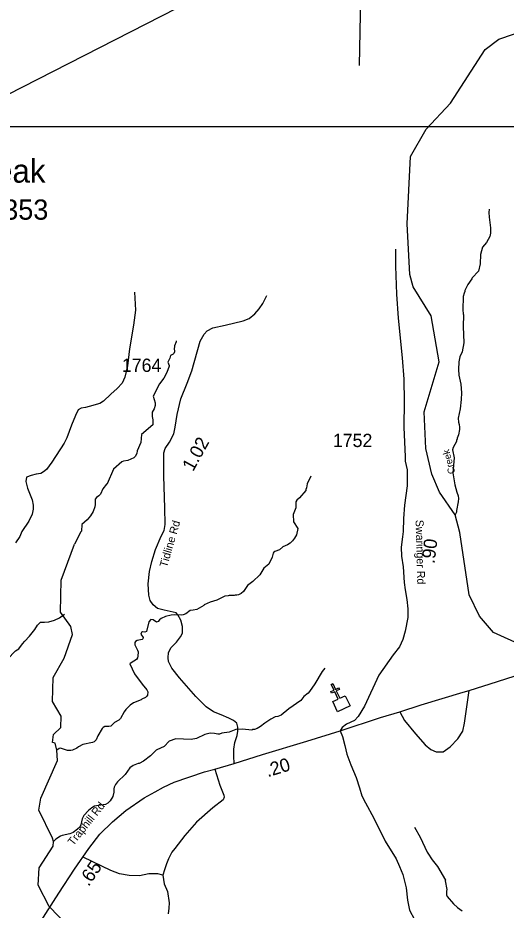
# Model space of a CAD drawing. Extents: x 1248089 to 1457196, y 820910 to 988753.
# Drawn here: x 1407965 to 1412556, y 952732 to 961120 of the extents above; entities that cross this region are included whole.
import ezdxf

# ---------------------------------------------------------------- set-up
doc = ezdxf.new("R2010")
doc.units = 0
for name, color, linetype in [('Exist Boundary Political CountyLine', 7, 'Continuous'), ('Exist Cultural Church CELL', 7, 'Continuous'), ('Exist Geographical Mountain Summit Elevation Number Label', 7, 'Continuous'), ('Exist Geographical Mountain Summit Label', 7, 'Continuous'), ('Exist Hydrographic Creek Single Shore', 7, 'Continuous'), ('Exist Hydrographic Misc Water Feature', 7, 'Continuous'), ('Exist Road Non-System Type 51', 7, 'Continuous'), ('Exist Road Secondary Type 41 Attributed', 7, 'Continuous'), ('Exist Road Secondary Type 51 Attributed', 7, 'Continuous'), ('Exist Road Secondary Type 51 Label', 7, 'Continuous'), ('Map Preparation Inset Cut Line', 7, 'Continuous'), ('Map Preparation Longitude Latitude Lines', 7, 'Continuous'), ('Prop GRAU CAT1 Cell', 7, 'Continuous'), ('Prop Lane Lines', 7, 'Continuous'), ('Scratch_Level_4', 7, 'Continuous')]:
    doc.layers.add(name, color=color, linetype=linetype)

msp = doc.modelspace()

# ---------------------------------------------------------------- linework, layer by layer
at = {"layer": 'Exist Boundary Political CountyLine'}
msp.add_lwpolyline([(1388653.4, 977392.9), (1398429.7, 974742.4), (1398438.6, 968281.7), (1403321.9, 960851.7), (1407137.9, 960027.1), (1412797.4, 962919), (1416682.2, 961662.8)], dxfattribs=at)
at = {"layer": 'Exist Cultural Church CELL'}
msp.add_lwpolyline([(1410925.4, 954692.4), (1410976.9, 954716.7), (1410944.6, 954785.6), (1410915.6, 954772), (1410908.8, 954786.5), (1410937.8, 954800.1), (1410912.3, 954854.5), (1410926.8, 954861.3), (1410952.3, 954806.9), (1410981.3, 954820.5), (1410988.1, 954806), (1410959.1, 954792.4), (1410991.4, 954723.5), (1411043.7, 954747.9), (1411088.9, 954651.5), (1410970.7, 954596)], close=True, dxfattribs=at)
at = {"layer": 'Exist Hydrographic Creek Single Shore'}
msp.add_lwpolyline([(1412708, 955220.5), (1412436, 955340.8), (1412304.9, 955494.5), (1412209, 955696.7), (1412120, 956282.8), (1412076.7, 956447.4), (1411928, 956661.1), (1411856, 956829.9), (1411801.9, 957070.7), (1411783.9, 957415.8), (1411926.9, 957885.6), (1411852, 958320.5), (1411681.9, 958593.2), (1411650.9, 958708.7), (1411626.9, 959185.2), (1411655.9, 959818.2), (1411803, 960074.7), (1412031.9, 960319.6), (1412359, 960821.9), (1412485.9, 960921.1), (1413479.8, 961259.8)], dxfattribs=at)
at = {"layer": 'Exist Hydrographic Misc Water Feature'}
for points in [[(1412395.6, 959321.5), (1412393.1, 959291.5), (1412396.3, 959245.4), (1412408.6, 959145.1), (1412407.7, 959097.2), (1412401.2, 959065.3), (1412370.3, 959009.8), (1412333.5, 958964.4), (1412314.2, 958894.7), (1412312.1, 958809.1), (1412295.5, 958738.9), (1412236.5, 958676), (1412234.3, 958668.1), (1412195.4, 958612.7), (1412168.4, 958557.1), (1412168.3, 958549.2), (1412160, 958533.3), (1412151.5, 958501.5), (1412149.2, 958375.4), (1412152.6, 958337.3), (1412156.5, 958329.2), (1412150.6, 958219), (1412157.2, 958064.4), (1412142.5, 957981.4), (1412121.6, 957933.7), (1412112.8, 957885.8), (1412107.5, 957813.8), (1412110.7, 957761.8), (1412129.1, 957677.4), (1412136.8, 957596.5), (1412134.7, 957533.2), (1412124.7, 957445.4), (1412105.7, 957357.6), (1412107, 957319.6), (1412114.6, 957297.4), (1412118.2, 957273.3), (1412117.8, 957249.3), (1412108.9, 957201.4), (1412096.4, 957169.7), (1412096.2, 957161.7), (1412088, 957145.9), (1412087.8, 957137.9), (1412058.9, 957082.3), (1412052.4, 957058.4), (1412065.9, 956983.5), (1412054.7, 956842.3), (1412072.7, 956729.8), (1412091.6, 956661.5), (1412104.9, 956625.3), (1412108.5, 956601.2), (1412106, 956569.2), (1412088.6, 956489.4), (1412088.3, 956473.4), (1412076.7, 956447.4)], [(1409453.7, 958083.7), (1409453.5, 958075.7), (1409436.6, 958036.1), (1409435.8, 958004.1), (1409439.6, 957996), (1409439.2, 957980), (1409432.8, 957964.1), (1409426.6, 957958.3), (1409406.5, 957950.8), (1409400.4, 957945), (1409393.7, 957921.2), (1409376.8, 957883.6), (1409388.1, 957853.3), (1409387.9, 957845.3), (1409366.5, 957785.8), (1409338.8, 957732.8), (1409295.9, 957679.5), (1409237.2, 957565), (1409255.6, 957500.5), (1409255, 957476.5), (1409246.2, 957444.7), (1409229.5, 957413.2), (1409228.6, 957373.2), (1409235.7, 957341), (1409234.6, 957293), (1409128.4, 957203.6), (1409122.6, 957127.7), (1409088.6, 957048.6), (1409084.1, 957024.7), (1409069.4, 956997.1), (1409055.1, 956985.4), (1408998.5, 956958.9), (1408958.3, 956953.8), (1408944.2, 956946.2), (1408864.5, 956878.2), (1408805.1, 956739.7), (1408799.6, 956736.9), (1408764, 956692.6), (1408742.8, 956641.1), (1408728.3, 956625.6), (1408704, 956610.1), (1408693.6, 956594.4), (1408692.5, 956546.4), (1408687.9, 956522.5), (1408672.9, 956478.8), (1408647.9, 956439.5), (1408616.9, 956400.3), (1408567.9, 956357.5), (1408562.4, 956293.6), (1408556.3, 956289.8), (1408497, 956171.3)], [(1410719.2, 956811.8), (1410685.5, 956740.7), (1410680.5, 956700.8), (1410672.1, 956685), (1410671.9, 956677), (1410612.3, 956606.5), (1410587.8, 956587.1), (1410577.4, 956571.4), (1410580.1, 956515.3), (1410553, 956452.7), (1410556.8, 956383.9), (1410597, 956321.3), (1410583.9, 956259.1), (1410565.1, 956227.7), (1410546.5, 956204.1), (1410524, 956182.6), (1410499.6, 956165.2), (1410457.1, 956146.4), (1410426.4, 956119.1), (1410380, 956102.3), (1410371.8, 956096.4), (1410365.7, 956088.6), (1410356.8, 956048.8), (1410324.8, 955984), (1410278.2, 955946.7), (1410240.7, 955883.7), (1410173.2, 955821.3), (1410124.2, 955782.6), (1410086.9, 955727.4), (1410064.5, 955708.1), (1410040.2, 955696.7), (1410024.1, 955693.1), (1410008.1, 955693.4), (1410000, 955689.6), (1409952, 955690.8), (1409943.9, 955687), (1409911.8, 955683.9), (1409834.9, 955645.7), (1409773, 955626.5), (1409717.8, 955600.7), (1409712.7, 955595.1), (1409648.8, 955558.4), (1409613.8, 955552.7)], [(1408430.9, 952588.2), (1408259.9, 952765.7), (1408155.9, 952968), (1408166.9, 953128.6), (1408295.9, 953332.9), (1408299.4, 953377.9), (1408289.9, 953408.5), (1408161.9, 953670.5), (1408180.8, 953785), (1408337.9, 954139.6), (1408330.6, 954235.1), (1408316.9, 954301), (1408291.9, 954308.1), (1408301.9, 954383.3), (1408369.9, 954447.6), (1408371.8, 954555.9), (1408290.8, 954692.2), (1408295.9, 954918.6), (1408399.8, 955100.4), (1408479.9, 955322), (1408463.9, 955397.8), (1408366.9, 955534.4), (1408373.9, 955833.1), (1408497, 956171.3)], [(1409613.8, 955552.7), (1409584.5, 955548), (1409543.8, 955519), (1409519.5, 955509.6), (1409503.4, 955506), (1409439.5, 955507.6), (1409407.5, 955504.3), (1409353.1, 955491.7), (1409312.6, 955472.8), (1409298.4, 955461.1), (1409286, 955445.4), (1409269.9, 955439.8), (1409238.3, 955460.6), (1409214.4, 955465.2), (1409197.9, 955441.6), (1409173.7, 955352.2), (1409159.6, 955346.5), (1409137.6, 955347.1), (1409127.5, 955343.4), (1409123.3, 955335.5), (1409123.1, 955327.5), (1409142.3, 955295), (1409140.1, 955283), (1409133.9, 955277.1), (1409117.7, 955271.6), (1409087.6, 955266.3), (1409071.4, 955256.7), (1409065.2, 955248.8), (1409066.7, 955224.8), (1409091.5, 955176.3), (1409095.1, 955160.2), (1409094.2, 955120.2), (1409089.7, 955104.3), (1409079.4, 955088.5), (1409030.6, 955057.7), (1409017.3, 955048.1), (1409062.1, 954954.9), (1409133.7, 954855.1), (1409178.4, 954801.9), (1409186, 954785.7), (1409185.3, 954753.8), (1409178.9, 954742), (1409164.7, 954730.3), (1409130.3, 954715.2), (1409124.2, 954709.3), (1409051.5, 954681.2), (1409021, 954657.9), (1408979.9, 954618.9), (1408963.4, 954595.3), (1408929.9, 954532.1), (1408915.6, 954518.4), (1408873, 954497.5), (1408846.4, 954468.2), (1408838.1, 954462.4), (1408822.1, 954458.8), (1408784.1, 954457.7), (1408767.8, 954448.1), (1408759.6, 954440.3), (1408715.9, 954369.5), (1408703, 954333.8), (1408682.6, 954314.2), (1408666.4, 954306.6), (1408577.9, 954288.9), (1408535.4, 954265.9), (1408521.1, 954254.2), (1408480.6, 954235.3), (1408464.5, 954231.7), (1408432.6, 954232.5), (1408367, 954254.1), (1408355, 954252.4), (1408330.6, 954235.1)], [(1410851.7, 955008.3), (1410826.9, 954976.8), (1410758.1, 954858.6), (1410708.3, 954787.8), (1410694, 954772.2), (1410653.2, 954741.1), (1410624.3, 954701.9), (1410514.3, 954624.7), (1410440.9, 954566.4), (1410408.5, 954551.3), (1410384.4, 954547.9), (1410343.9, 954526.9), (1410287, 954490.2), (1410246.2, 954457.2), (1410213.8, 954438.1), (1410189.5, 954428.7), (1410173.6, 954429), (1410165.5, 954425.2), (1410078.4, 954432.5), (1410013.6, 954429), (1409950.6, 954405), (1409884.7, 954396.2), (1409860.4, 954384.9), (1409844.4, 954385.3), (1409812.7, 954394.1), (1409772.7, 954395.1), (1409724.5, 954384.2), (1409643.5, 954346.3), (1409595.2, 954335.5), (1409451.4, 954343.1), (1409386.9, 954320.7), (1409341.7, 954269.8), (1409271, 954237.6)], [(1409271, 954237.6), (1409266.8, 954235.7), (1409211.5, 954183.1), (1409146.2, 954132.6), (1409105.7, 954111.6), (1409097.7, 954111.8), (1409049.4, 954093.1), (1409018.7, 954069.8), (1408973.2, 954006.9), (1408903.6, 953936.7), (1408884.9, 953913.1), (1408872.4, 953889.4), (1408868, 953873.6), (1408867.2, 953841.6), (1408858.2, 953801.8), (1408833.2, 953758.4), (1408812.7, 953736.9), (1408788.3, 953723.6), (1408724.1, 953717.1), (1408686, 953708.1), (1408661.6, 953694.6), (1408629, 953667.5), (1408585.8, 953620.5), (1408569, 953588.9), (1408557.7, 953533.3), (1408547.3, 953513.5), (1408526.7, 953492), (1408486, 953463), (1408453.7, 953447.9), (1408381.3, 953433.6), (1408365.1, 953426), (1408322.4, 953399.1), (1408299.4, 953377.9)], [(1411695.1, 953513), (1411747.5, 953417.9), (1411813, 953276.6), (1411820.9, 953268.5), (1411859.8, 953203.8), (1411910.8, 953142.9), (1411984.5, 953013.4), (1411983.3, 953007.9), (1411998.9, 952925.1), (1411994.7, 952909.2), (1411994.1, 952877.1), (1412001.9, 952861), (1412060.6, 952789.9), (1412100, 952755.2), (1412141.5, 952726.4)]]:
    msp.add_lwpolyline(points, dxfattribs=at)
at = {"layer": 'Exist Road Non-System Type 51'}
for points in [[(1409063.3, 958540.1), (1409070.8, 958373.6), (1409051.9, 958229.8), (1409016.6, 958009), (1408997.7, 957850), (1408971.2, 957744), (1408944.8, 957686), (1408899.4, 957636.8), (1408838.9, 957581.3), (1408771.1, 957516.3), (1408737, 957496.1), (1408637.4, 957465.8), (1408600.9, 957457), (1408560.5, 957451.9), (1408531.5, 957436.8), (1408507.6, 957381.3), (1408471, 957291.7), (1408425.6, 957171.9), (1408399.5, 957123.5), (1408284.7, 956943.1), (1408235.6, 956875), (1408205.3, 956852.3), (1408180.1, 956835.9), (1408137.2, 956829.6), (1408089.3, 956818.2), (1408047.7, 956801.8), (1408038.9, 956762.7), (1408055.3, 956699.6), (1408099.6, 956589.3), (1408110.9, 956537.6), (1408110.9, 956501), (1408099.6, 956455.6), (1408068.1, 956390), (1408003.8, 956291.6), (1407983.7, 956244.4), (1407943.4, 956186.3)], [(1407846.6, 955105), (1407867.9, 955105.3), (1407894.4, 955116.6), (1407917.1, 955143.1), (1407943.6, 955168.3), (1407973.8, 955189.8), (1408009.2, 955235.2), (1408031.8, 955260.4), (1408073.4, 955308.4), (1408125.1, 955371.5), (1408151.6, 955410.6), (1408161.7, 955423.2), (1408179.3, 955438.3), (1408215.9, 955438.3), (1408257.5, 955443.4), (1408310.5, 955457.2), (1408357.1, 955481.2), (1408402.8, 955513.1)], [(1411556.6, 954595.2), (1411602, 954515.7), (1411704.1, 954390.8), (1411794.9, 954284.8), (1411847.8, 954243.2), (1411897, 954220.5), (1411965.1, 954220.5), (1412029.4, 954265.9), (1412101.2, 954341.6), (1412150.4, 954413.5), (1412165.5, 954489.2), (1412180.6, 954599), (1412207.1, 954795.8)], [(1409817.4, 954055.8), (1409864, 953907), (1409901.8, 953813.6), (1409905.6, 953793.4), (1409895.5, 953768.2), (1409797.2, 953695), (1409643.4, 953560), (1409536.2, 953432.6), (1409440.7, 953312.1), (1409411.7, 953275.5), (1409382.7, 953213.7), (1409363.8, 953168.3), (1409344.9, 953111), (1409329.2, 953060.6), (1409341.7, 952978.8), (1409371.4, 952905.7), (1409386.7, 952801.5), (1409384.1, 952751.1), (1409377.7, 952698.5)], [(1409329.2, 953060.6), (1409282, 953073.2), (1409197.1, 953073.2), (1409109, 953054.3), (1409011.5, 953057.5), (1408920.3, 953073.2), (1408838.5, 953104.7), (1408580.6, 953230.6)]]:
    msp.add_lwpolyline(points, dxfattribs=at)
at = {"layer": 'Exist Road Secondary Type 41 Attributed'}
for points in [[(1411516.5, 958947.3), (1411515.1, 958898.6), (1411516.5, 958785.7), (1411525.8, 958522.8), (1411541.3, 958297.6), (1411577, 957924), (1411594.1, 957725.2), (1411598.7, 957514.8), (1411595.6, 957270.9), (1411608, 956992.8), (1411608, 956954), (1411626.7, 956871.5), (1411625.2, 956722.3), (1411601.9, 956539), (1411591, 956414.8), (1411587.9, 956292), (1411581.7, 956242.3), (1411569.2, 956144.2), (1411572.3, 956060.4), (1411587.8, 955960.9), (1411598.7, 955813.4), (1411606.5, 955743.4), (1411623.5, 955652.6), (1411632.8, 955564.1), (1411632.8, 955481.8), (1411606.4, 955355.9), (1411586.3, 955276.7), (1411553.7, 955206.8), (1411495, 955133.1), (1411359.9, 954942), (1411223.5, 954649.1), (1411164.5, 954551.2), (1411130.3, 954515.5), (1411055.8, 954479.8), (1411013.9, 954448.7), (1410996.6, 954416.8)], [(1410996.6, 954416.8), (1411016.3, 954365.6), (1411038, 954278.6), (1411059.8, 954197.8), (1411097, 954096.8), (1411145.2, 953978.8), (1411176.2, 953880.9), (1411200.7, 953805.5), (1411233.3, 953741.9), (1411310.9, 953597.4), (1411419.6, 953379.9), (1411523.4, 953213.5), (1411554.4, 953143.6), (1411585.5, 953067.5), (1411616.5, 952943.2), (1411628.9, 952825.7), (1411646, 952732.5), (1411694.1, 952642.4)]]:
    msp.add_lwpolyline(points, dxfattribs=at)
at = {"layer": 'Exist Road Secondary Type 51 Attributed'}
for points in [[(1410000.4, 954111.3), (1409994.8, 954178.5), (1409994.8, 954245.8), (1410005.2, 954307.9), (1410028.4, 954372.6), (1410033.6, 954414), (1410033.6, 954452.8), (1410023.3, 954489), (1409992.2, 954514.9), (1409948.3, 954538.2), (1409875.9, 954566.6), (1409806.1, 954595.1), (1409736.3, 954641.7), (1409638.1, 954740), (1409485.6, 954915.9), (1409413.9, 955007.8), (1409382.9, 955069.9), (1409377.7, 955103.5), (1409382.9, 955155.2), (1409406.1, 955201.8), (1409457.8, 955251), (1409494, 955300.1), (1409512.1, 955336.3), (1409512.1, 955398.4), (1409499.2, 955457.9), (1409468.2, 955507.1), (1409455.3, 955527.8), (1409398.4, 955538.1), (1409341.5, 955551.1), (1409276.9, 955569.2), (1409238.1, 955602.8), (1409209.7, 955644.2), (1409196.8, 955693.4), (1409191.6, 955799.5), (1409201.9, 955916.9), (1409225.2, 956010.1), (1409258.8, 956121.3), (1409313.1, 956248.1), (1409341.5, 956299.8), (1409351.9, 956356.7), (1409346.7, 956514.6), (1409336.3, 956810.9), (1409338.9, 957030.8), (1409349.2, 957072.2), (1409390.6, 957131.7), (1409432, 957209.3), (1409444.7, 957272.8), (1409462.8, 957391.8), (1409496.4, 957539.3), (1409555.8, 957686.8), (1409602.4, 957803.2), (1409679.8, 958080.8), (1409716, 958145.4), (1409744.4, 958176.5), (1409798.7, 958204.9), (1409915, 958230.8), (1410083, 958272.2), (1410139.9, 958292.9), (1410194.2, 958336.9), (1410235.5, 958383.5), (1410269.2, 958435.2), (1410305.3, 958510.2)], [(1410996.6, 954416.8), (1411374.5, 954543.4), (1411556.6, 954595.2), (1411757.2, 954661.1), (1412153, 954782.3), (1412207.1, 954795.8), (1412474, 954880), (1412640.1, 954934.4)], [(1410000.4, 954111.3), (1410266.2, 954194.2), (1410682.3, 954321), (1410996.6, 954416.8)], [(1407660.4, 951811.9), (1407740.4, 951933.5), (1407861.6, 952134.3), (1408083.9, 952475.8), (1408349.3, 952891.1), (1408499.2, 953116.2), (1408633.7, 953312.8), (1408737.1, 953447.3), (1408855.2, 953562.8), (1408981.9, 953668.9), (1409152.5, 953787.9), (1409255.9, 953844.8), (1409336.1, 953888.8), (1409434.3, 953935.4), (1409721.2, 954031.1), (1409817.4, 954055.8), (1410000.4, 954111.3)]]:
    msp.add_lwpolyline(points, dxfattribs=at)
at = {"layer": 'Map Preparation Inset Cut Line'}
msp.add_lwpolyline([(1449183.9, 915849.1), (1388709.5, 915849.1), (1388709.5, 960097.6), (1449183.9, 960097.6)], close=True, dxfattribs=at)
at = {"layer": 'Map Preparation Longitude Latitude Lines'}
msp.add_line((1411177.5, 960671.2), (1411293.7, 966434.4), dxfattribs=at)

# ---------------------------------------------------------------- texts
at = {"layer": 'Exist Geographical Mountain Summit Elevation Number Label'}
msp.add_text('Elevation 2353', height=190, dxfattribs=at).set_placement((1406570.9, 959222.8))
at = {"layer": 'Exist Geographical Mountain Summit Label'}
msp.add_text('Bucks Peak', height=220, dxfattribs=at).set_placement((1406672, 959571.1))
at = {"layer": 'Exist Road Secondary Type 51 Label'}
for s, rotation, p in [('Tidline Rd', 73.90151, (1409367.6, 955948.8)), ('Swaringer Rd', 271.5087, (1411704.7, 956400.8)), ('Traphill Rd', 51.49219, (1408486.4, 953332))]:
    msp.add_text(s, height=75, rotation=rotation, dxfattribs=at).set_placement(p)
at = {"layer": 'Prop GRAU CAT1 Cell'}
for s, rotation, p in [('1.02', 61.20933, (1409612.8, 956849.2)), ('.90', 82.76095, (1411882.1, 955984.3)), ('.20', 16.94114, (1410315, 953980.9)), ('.65', 55.64248, (1408630.9, 952947.8))]:
    msp.add_text(s, height=125, rotation=rotation, dxfattribs=at).set_placement(p)
at = {"layer": 'Prop Lane Lines'}
for s, p in [('1764', (1408942.8, 957791.7)), ('1752', (1410926.6, 957085.3))]:
    msp.add_text(s, height=125, dxfattribs=at).set_placement(p)
at = {"layer": 'Scratch_Level_4'}
msp.add_text('Creek', height=65.62, rotation=104.8534, dxfattribs=at).set_placement((1412078.8, 956842.1))

doc.saveas('drawing.dxf')
